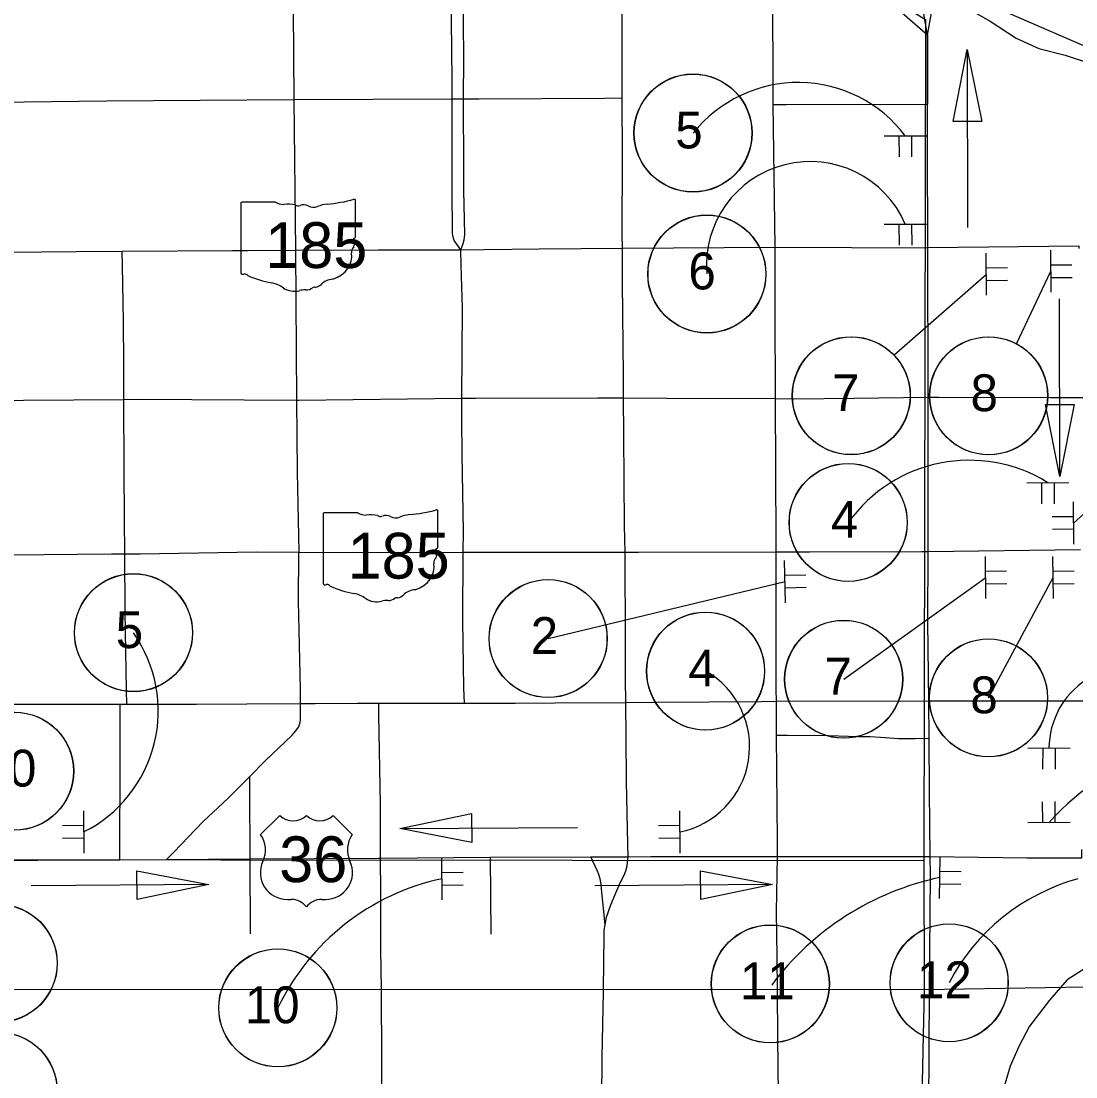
# Model space of a CAD drawing. Extents: x -87 to 2145, y -2128 to 440.
# Drawn here: x 479.1 to 559.3, y 86.9 to 167.1 of the extents above; entities that cross this region are included whole.
import ezdxf

# ---------------------------------------------------------------- set-up
doc = ezdxf.new("R2010")
doc.units = 0
for name, color, linetype in [('BR_P_Gen_Text', 7, 'Continuous'), ('Default', 7, 'Continuous'), ('GM_X_City_Street', 7, 'Continuous'), ('GM_X_County_Road', 7, 'Continuous'), ('GM_X_Major_River', 7, 'Continuous'), ('GM_X_Rail_Line', 7, 'Continuous'), ('GM_X_State_Route', 7, 'Continuous'), ('GM_X_State_Shield', 7, 'Continuous'), ('GM_X_Township', 7, 'Continuous'), ('GM_X_Township_Text', 7, 'Continuous'), ('GM_X_US_Route', 7, 'Continuous'), ('GM_X_US_Shield', 7, 'Continuous'), ('SH_Data', 7, 'Continuous'), ('SH_Masking', 7, 'Continuous'), ('SH_Text', 7, 'Continuous'), ('SN_P_Signs', 7, 'Continuous')]:
    doc.layers.add(name, color=color, linetype=linetype)

msp = doc.modelspace()

# ---------------------------------------------------------------- linework, layer by layer
at = {"layer": 'BR_P_Gen_Text'}
for points in [[(552.127, 159.484), (549.944, 159.481), (551.028, 164.939)], [(556.966, 137.964), (559.148, 137.967), (558.064, 132.509)], [(513.354, 106.889), (513.368, 104.707), (507.905, 105.765)], [(487.938, 100.371), (487.925, 102.554), (493.388, 101.495)], [(530.772, 100.371), (530.759, 102.554), (536.222, 101.495)]]:
    msp.add_lwpolyline(points, close=True, dxfattribs=at)
at = {"layer": 'Default'}
for p, q in [((551.028, 164.939), (551.046, 151.432)), ((545.439, 141.731), (552.479, 147.885)), ((554.757, 142.575), (557.385, 148.1)), ((558.064, 132.509), (558.046, 146.016)), ((559.09, 128.971), (572.077, 140.629)), ((519.184, 120.189), (537.178, 124.517)), ((541.642, 117.095), (552.428, 124.831)), ((552.649, 115.679), (557.546, 124.831)), ((507.905, 105.765), (521.411, 105.846)), ((493.388, 101.495), (479.882, 101.414)), ((536.222, 101.495), (522.715, 101.414))]:
    msp.add_line(p, q, dxfattribs=at)
for points in [[(559.531, 149.996), (548.022, 149.888), (548.006, 157.656), (548.001, 160.793), (547.997, 163.659), (547.993, 166.048), (547.997, 163.659), (548.001, 160.793)], [(467.863, 103.289), (486.624, 103.384), (490.174, 103.405), (496.522, 103.444), (506.289, 103.503), (506.44, 103.504), (514.797, 103.569), (522.43, 103.603), (525.257, 103.616), (526.984, 103.623), (527.769, 103.627), (536.61, 103.633), (547.324, 103.64), (548.21, 103.641), (555.553, 103.525), (559.728, 103.53)]]:
    msp.add_lwpolyline(points, dxfattribs=at)
msp.add_circle((514.369, 131.276), 114.662, dxfattribs=at)
for centre, radius, start, end in [((538.177, 152.238), 10.206, 37.0882, 141.43107), ((539.084, 148.555), 7.882, 23.38567, 184.81058), ((479.252, 114.694), 10.295, 296.66199, 35.23603), ((563.451, 111.846), 6.213, 66.62983, 179.72832), ((527.878, 111.973), 6.608, 281.30768, 60.4278), ((570.366, 94.729), 17.432, 69.82653, 138.8623), ((514.836, 84.374), 17.955, 101.95312, 154.42353), ((553.343, 81.06), 21.425, 101.84468, 143.2936), ((563.608, 86.732), 15.761, 105.35119, 152.39614)]:
    msp.add_arc(centre, radius, start, end, dxfattribs=at)
at = {"layer": 'GM_X_City_Street'}
msp.add_line((514.849, 97.74), (514.797, 103.569), dxfattribs=at)
for points in [[(536.419, 149.929), (536.269, 160.764), (536.271, 163.985), (536.205, 173.502), (536.312, 174.183), (536.418, 174.8), (536.669, 175.787)], [(523.372, 93.333), (523.375, 93.56), (523.425, 97.634), (523.445, 98.026), (523.504, 98.442), (523.621, 99.018), (523.938, 99.96), (524.384, 101.058), (524.672, 101.683), (524.941, 102.2), (525.081, 102.548), (525.175, 102.921), (525.257, 103.616), (525.235, 104.565), (525.122, 109.342), (525.093, 112.687), (525.069, 115.337), (525.055, 117.113), (525.051, 120.528), (525.03, 126.034), (525.018, 126.766), (524.986, 128.777), (524.931, 135.659), (524.895, 138.477), (524.91, 140.164), (524.834, 147.258), (524.817, 149.843), (524.811, 150.896), (524.821, 156.784), (524.809, 161.27), (524.805, 163.343), (524.77, 172.647)], [(512.548, 149.741), (512.028, 150.441), (511.954, 150.692), (511.918, 150.958), (511.914, 151.224), (511.875, 154.082), (511.885, 156.538), (511.879, 160.927), (511.879, 161.204), (511.881, 162.617), (511.813, 169.492)], [(512.548, 149.741), (512.723, 150.219), (512.797, 150.485), (512.841, 150.885), (512.771, 154.266), (512.769, 156.747), (512.748, 160.215), (512.751, 161.207), (512.759, 164.321), (512.708, 169.611)], [(404.58, 160.628), (405.942, 160.637), (420.452, 160.725), (430.723, 160.811), (431.505, 160.812), (442.409, 160.824), (444.367, 160.829), (452.595, 160.847), (456.447, 160.858), (459.729, 160.867), (466.989, 160.891), (467.479, 160.895), (468.054, 160.9), (479.344, 160.97), (485.616, 161.055), (499.854, 161.15), (511.879, 161.204), (512.751, 161.207), (513.92, 161.212), (523.458, 161.264), (524.809, 161.27)], [(536.269, 160.764), (537.265, 160.766), (548.001, 160.793)], [(478.001, 149.553), (483.323, 149.592), (486.808, 149.617), (495.197, 149.677), (496.373, 149.677), (499.971, 149.696), (506.292, 149.73), (511.485, 149.738), (512.548, 149.741), (514.319, 149.746), (518.484, 149.797), (524.817, 149.843), (536.419, 149.929)], [(487.155, 115.207), (487.132, 116.28), (487.03, 122.217), (486.993, 126.631), (486.972, 129.255), (486.962, 133.08), (486.936, 138.367), (486.927, 141.119), (486.913, 144.261), (486.829, 148.53), (486.808, 149.617)], [(512.811, 115.29), (512.78, 116.436), (512.687, 121.54), (512.727, 126.745), (512.739, 128.333), (512.646, 134.178), (512.61, 136.864), (512.621, 138.459), (512.665, 145.324), (512.578, 148.565), (512.548, 149.741)], [(478.093, 138.282), (479.309, 138.296), (486.936, 138.367), (488.12, 138.378), (500.061, 138.309), (500.228, 138.308), (512.621, 138.459), (513.665, 138.47), (522.953, 138.482), (524.895, 138.477), (528.208, 138.467), (536.452, 138.425), (537.845, 138.418), (542.438, 138.459), (548.045, 138.527)], [(548.045, 138.527), (548.862, 138.524), (557.339, 138.496), (559.591, 138.497), (562.849, 138.498), (568.455, 138.533), (570.696, 138.548), (575.838, 138.583), (578.893, 138.603), (581.667, 138.616), (585.879, 138.637), (589.427, 138.654), (602.101, 138.697), (607.242, 138.714), (609.982, 138.681), (610.305, 138.637), (610.462, 138.559), (610.654, 138.361)], [(434.325, 126.294), (437.532, 126.27), (442.932, 126.315), (445.54, 126.335), (450.214, 126.368), (455.031, 126.394), (456.752, 126.403), (464.072, 126.448), (467.852, 126.466), (469.004, 126.472), (473.906, 126.544), (478.265, 126.562), (485.99, 126.624), (486.993, 126.631), (488.165, 126.638), (497.023, 126.771), (500.228, 126.746)], [(500.364, 115.26), (500.343, 116.345), (500.214, 123.03), (500.228, 126.746)], [(486.624, 103.384), (486.628, 104.489), (486.655, 110.058), (486.661, 114.263), (486.663, 115.207)], [(490.174, 103.405), (490.72, 103.972), (492.921, 106.256), (494.852, 108.073), (496.494, 109.722), (497.697, 110.932), (499.685, 112.834), (500.01, 113.19), (500.122, 113.351), (500.218, 113.491), (500.276, 113.669), (500.332, 113.844), (500.343, 114.041), (500.353, 114.238), (500.353, 114.82), (500.364, 115.26)], [(506.511, 93.225), (506.507, 93.547), (506.468, 96.572), (506.463, 100.907), (506.44, 103.504), (506.434, 104.188), (506.436, 107.607), (506.317, 114.384), (506.302, 115.287)], [(548.095, 115.471), (549.335, 115.47), (559.665, 115.462), (571.016, 115.452)], [(536.542, 112.856), (537.355, 112.847), (540.485, 112.815), (542.768, 112.752), (543.636, 112.75), (544.44, 112.696), (545.147, 112.641), (545.799, 112.586), (547.069, 112.608), (548.122, 112.627)], [(496.549, 97.756), (496.522, 103.444), (496.497, 108.825), (496.494, 109.722)], [(523.504, 98.442), (523.235, 101.175), (523.202, 101.496), (523.117, 101.926), (523.016, 102.255), (522.902, 102.57), (522.43, 103.603)], [(536.598, 93.395), (536.584, 96.033), (536.532, 99.432), (536.61, 103.633)], [(506.543, 84.888), (506.541, 88.438), (506.511, 93.225)], [(523.247, 78.07), (523.232, 81.487), (523.253, 84.906), (523.254, 85.101), (523.27, 88.409), (523.372, 93.333)], [(537.205, 18.911), (537.166, 24.697), (537.133, 28.351), (537.119, 31.876), (537.126, 33.945), (537.093, 37.292), (537.067, 42.048), (537.048, 45.658), (537.011, 48.846), (536.994, 50.379), (536.932, 55.896), (536.921, 56.968), (536.92, 60.018), (536.894, 64.447), (536.856, 66.781), (536.848, 67.209), (536.861, 69.069), (536.873, 70.95), (536.848, 78.029), (536.792, 80.564), (536.757, 82.155), (536.691, 85.528), (536.626, 89.891), (536.598, 93.395)]]:
    msp.add_lwpolyline(points, dxfattribs=at)
at = {"layer": 'GM_X_County_Road'}
for p, q in [((547.997, 163.659), (547.993, 166.048)), ((548.001, 160.793), (547.997, 163.659)), ((499.854, 161.15), (499.971, 149.696)), ((499.971, 149.696), (500.061, 138.309)), ((536.419, 149.929), (548.022, 149.888)), ((548.045, 138.527), (548.022, 149.888)), ((548.047, 126.804), (559.625, 126.97)), ((478.331, 115.2), (486.663, 115.207)), ((486.663, 115.207), (487.155, 115.207)), ((506.302, 115.287), (512.811, 115.29)), ((536.52, 115.431), (548.095, 115.471)), ((548.122, 112.627), (548.095, 115.471))]:
    msp.add_line(p, q, dxfattribs=at)
for points in [[(499.788, 172.49), (499.81, 167.955), (499.854, 161.15)], [(547.993, 166.048), (548.423, 168.306), (548.523, 169.251), (548.522, 170.473)], [(547.993, 166.048), (547.556, 168.7), (547.513, 169.356)], [(548.022, 149.888), (548.006, 157.656), (548.001, 160.793)], [(536.452, 138.425), (536.452, 138.544), (536.422, 145.079), (536.419, 149.929)], [(500.061, 138.309), (500.105, 132.83), (500.228, 126.746)], [(536.516, 126.785), (536.517, 127.517), (536.452, 138.425)], [(548.047, 126.804), (548.052, 129.19), (548.051, 135.503), (548.045, 138.527)], [(512.727, 126.745), (516.42, 126.754), (525.018, 126.766)], [(525.018, 126.766), (526.04, 126.767), (536.516, 126.785)], [(536.52, 115.431), (536.512, 116.347), (536.516, 126.785)], [(536.516, 126.785), (539.073, 126.789), (547.55, 126.803), (548.047, 126.804)], [(548.095, 115.471), (548.035, 121.465), (548.047, 126.804)], [(500.228, 126.746), (506.994, 126.733), (512.727, 126.745)], [(487.155, 115.207), (492.451, 115.212), (496.277, 115.236), (500.364, 115.26)], [(500.364, 115.26), (501.475, 115.267), (504.696, 115.287), (506.302, 115.287)], [(512.811, 115.29), (514.213, 115.291), (516.672, 115.29), (519.721, 115.299), (525.069, 115.337)], [(525.069, 115.337), (527.434, 115.354), (535.371, 115.421), (536.52, 115.431)], [(536.542, 112.856), (536.535, 113.796), (536.52, 115.431)], [(536.61, 103.633), (536.602, 104.788), (536.542, 112.856)], [(548.21, 103.641), (548.163, 108.587), (548.122, 112.627)], [(548.155, 93.467), (548.224, 102.205), (548.21, 103.641)], [(547.783, 80.756), (547.808, 80.88), (547.972, 81.869), (548.065, 82.967), (548.098, 84.452), (548.155, 93.467)]]:
    msp.add_lwpolyline(points, dxfattribs=at)
at = {"layer": 'GM_X_Major_River'}
for points in [[(550.614, 168.326), (552.766, 167.103), (554.738, 165.821), (556.475, 165.022), (558.456, 164.522), (560.314, 163.902)], [(560.564, 95.504), (558.624, 94.261), (557.282, 92.712), (555.755, 90.743), (554.955, 89.188), (554.276, 87.692), (553.712, 85.713)]]:
    msp.add_lwpolyline(points, dxfattribs=at)
at = {"layer": 'GM_X_Rail_Line'}
for p in [(547.721, 103.334), (467.423, 93.544)]:
    msp.add_line(p, (547.764, 93.528), dxfattribs=at)
for points in [[(480.006, 240.667), (486.119, 230.754), (496.371, 222.74), (504.189, 208.862), (521.597, 188.849), (531.545, 180.036), (542.205, 170.719), (547.858, 167.243), (547.721, 103.334)], [(467.423, 93.544), (467.566, 103.401), (547.721, 103.334)], [(547.764, 93.528), (578.41, 94.043), (594.716, 93.054), (606.84, 91.92), (617.36, 90.107), (621.067, 89.287)], [(547.764, 93.528), (547.467, 80.629), (546.138, 74.272), (545.93, 67.172), (549.955, 22.276)]]:
    msp.add_lwpolyline(points, dxfattribs=at)
at = {"layer": 'GM_X_State_Route'}
for p, q in [((547.997, 163.659), (547.993, 166.048)), ((548.001, 160.793), (547.997, 163.659))]:
    msp.add_line(p, q, dxfattribs=at)
for points in [[(547.993, 166.048), (539.541, 173.401), (536.669, 175.787), (535.758, 176.544), (533.395, 178.621), (531.52, 180.363), (528.813, 182.802), (526.764, 184.646), (526.092, 185.265), (523.796, 187.377)], [(548.022, 149.888), (548.006, 157.656), (548.001, 160.793)], [(559.532, 149.835), (559.531, 149.996), (548.022, 149.888)]]:
    msp.add_lwpolyline(points, dxfattribs=at)
at = {"layer": 'GM_X_State_Shield'}
for p, q in [((495.828, 153.257), (495.828, 147.973)), ((498.462, 153.348), (495.914, 153.348)), ((504.529, 150.715), (504.529, 153.478)), ((504.528, 150.715), (504.529, 150.715)), ((502.084, 129.656), (502.084, 124.373)), ((504.718, 129.747), (502.17, 129.747)), ((510.785, 127.115), (510.785, 129.878)), ((510.785, 127.115), (510.785, 127.115))]:
    msp.add_line(p, q, dxfattribs=at)
for centre, major_axis, start_param, end_param in [((495.928, 153.268), (0.101, 0), 1.712693, 3.28349), ((499.069, 153.961), (0.978, 0), 4.042523, 4.731795), ((501.43, 160.55), (9.227, 0), 4.814394, 5.042369), ((504.433, 153.49), (0.0969, 0), 6.141152, 7.989035), ((499.393, 150.381), (3.51, 0), 1.404758, 1.657858), ((500.19, 153.295), (0.282, 0), 3.836095, 5.185415), ((500.604, 152.685), (0.586, 0), 0.950623, 2.079405), ((501.361, 153.522), (0.705, 0), 4.081561, 5.145723), ((502.607, 151.734), (1.856, 0), 1.699011, 2.107814), ((504.507, 150.512), (0.15, 0), 1.883978, 3.671073), ((503.553, 150.162), (0.9, 0), 5.934695, 6.695948), ((504.426, 150.704), (0.104, 0), 5.05454, 6.418171), ((501.947, 149.207), (2.308, 0), 5.101752, 6.440018), ((504.876, 149.558), (0.655, 0), 2.387724, 3.262537), ((495.929, 147.962), (0.102, 0), 3.00124, 4.508301), ((495.944, 148.502), (0.776, 0), 4.665946, 4.897461), ((496.103, 147.669), (0.28, 0), 0.519207, 1.627899), ((499.636, 152.415), (6.663, 0), 4.195997, 4.488961), ((497.649, 145.6), (2.085, 0), 0.823519, 1.323587), ((499.904, 147.642), (1.323, 0), 4.026481, 4.996735), ((500.765, 147.247), (0.705, 0), 4.691044, 5.507374), ((501.403, 146.735), (0.198, 0), 1.147584, 2.315152), ((501.318, 147.461), (0.746, 0), 4.937069, 5.64225), ((502.92, 146.49), (1.264, 0), 1.647645, 2.488434), ((500.669, 145.816), (1.087, 0), 1.495662, 1.94098), ((507.686, 136.95), (9.227, 0), 4.814394, 5.042369), ((510.689, 129.89), (0.0969, 0), 6.141152, 7.989035), ((502.184, 129.668), (0.101, 0), 1.712693, 3.28349), ((505.325, 130.361), (0.978, 0), 4.042523, 4.731795), ((505.649, 126.781), (3.51, 0), 1.404758, 1.657858), ((506.446, 129.695), (0.282, 0), 3.836095, 5.185415), ((506.86, 129.084), (0.586, 0), 0.950623, 2.079405), ((507.617, 129.922), (0.705, 0), 4.081561, 5.145723), ((508.863, 128.134), (1.856, 0), 1.699011, 2.107814), ((510.763, 126.912), (0.15, 0), 1.883978, 3.671073), ((509.809, 126.562), (0.9, 0), 5.934695, 6.695948), ((510.682, 127.104), (0.104, 0), 5.05454, 6.418171), ((511.132, 125.958), (0.655, 0), 2.387724, 3.262537), ((508.203, 125.606), (2.308, 0), 5.101752, 6.440018), ((502.185, 124.362), (0.102, 0), 3.00124, 4.508301), ((502.2, 124.902), (0.776, 0), 4.665946, 4.897461), ((502.359, 124.068), (0.28, 0), 0.519207, 1.627899), ((505.892, 128.815), (6.663, 0), 4.195997, 4.488961), ((503.906, 122), (2.085, 0), 0.823519, 1.323587), ((509.176, 122.89), (1.264, 0), 1.647645, 2.488434), ((506.16, 124.042), (1.323, 0), 4.026481, 4.996735), ((506.925, 122.216), (1.087, 0), 1.495662, 1.94098), ((507.022, 123.647), (0.705, 0), 4.691044, 5.507374), ((507.659, 123.135), (0.198, 0), 1.147584, 2.315152), ((507.575, 123.861), (0.746, 0), 4.937069, 5.64225)]:
    msp.add_ellipse(centre, major_axis=major_axis, ratio=0.8, start_param=start_param, end_param=end_param, dxfattribs=at)
at = {"layer": 'GM_X_Township'}
msp.add_lwpolyline([(506.031, 245.634), (506.656, 243.153), (507.187, 233.865), (508.583, 221.396), (509.84, 214.613), (520.709, 200.542), (529.162, 191.623), (529.658, 191.125), (547.48, 171.288), (548.485, 170.558), (549.272, 169.871), (565.351, 162.875), (577.948, 159.71), (583.611, 159.382), (594.838, 156.81), (607.135, 153.09), (615.12, 151.333), (619.257, 149.854), (623.268, 147.954), (625.366, 147.213), (628.128, 145.643)], dxfattribs=at)
at = {"layer": 'GM_X_Township_Text'}
msp.add_lwpolyline([(506.031, 245.634), (506.656, 243.153), (507.187, 233.865), (508.583, 221.396), (509.84, 214.613), (520.709, 200.542), (529.162, 191.623), (529.658, 191.125), (547.48, 171.288), (548.485, 170.558), (549.272, 169.871), (565.351, 162.875), (577.948, 159.71), (583.611, 159.382), (594.838, 156.81), (607.135, 153.09), (615.12, 151.333), (619.257, 149.854), (623.268, 147.954), (625.366, 147.213), (628.128, 145.643)], dxfattribs=at)
at = {"layer": 'GM_X_US_Route'}
for points in [[(467.863, 103.289), (486.624, 103.384), (490.174, 103.405), (496.522, 103.444), (506.289, 103.503), (506.44, 103.504), (514.797, 103.569), (522.43, 103.603), (525.257, 103.616), (526.984, 103.623)], [(526.984, 103.623), (527.769, 103.627), (536.61, 103.633)], [(536.61, 103.633), (547.324, 103.64), (548.21, 103.641)], [(548.21, 103.641), (555.553, 103.525), (559.728, 103.53), (559.723, 104.163)]]:
    msp.add_lwpolyline(points, dxfattribs=at)
at = {"layer": 'GM_X_US_Shield'}
for p, q in [((498.776, 106.755), (497.326, 105.304)), ((504.287, 105.304), (502.836, 106.755)), ((499.356, 100.374), (499.646, 100.374)), ((501.966, 100.374), (502.256, 100.374))]:
    msp.add_line(p, q, dxfattribs=at)
for centre, radius, start, end in [((499.791, 107.79), 1.45, 225.573, 314.427), ((501.821, 107.79), 1.45, 225.573, 314.427), ((495.663, 104.14), 2.03, 334.54712, 35.00093), ((505.95, 104.14), 2.03, 144.99907, 205.45288), ((499.333, 102.404), 2.03, 154.83192, 270.63826), ((502.279, 102.404), 2.03, 269.36174, 25.16808), ((499.646, 98.924), 1.45, 36.8699, 90), ((501.966, 98.924), 1.45, 90, 143.1301)]:
    msp.add_arc(centre, radius, start, end, dxfattribs=at)
at = {"layer": 'SH_Data'}
msp.add_arc((551.184, 122.43), 11.309, 58.12446, 144.40843, dxfattribs=at)
at = {"layer": 'SH_Masking'}
for centre in [(530.197, 158.601), (531.247, 147.887), (542.218, 138.639), (552.666, 138.632), (541.987, 129.011), (487.673, 120.633), (519.184, 120.189), (531.147, 117.716), (541.642, 117.095), (552.649, 115.679), (478.641, 110.109), (477.391, 95.511), (536.067, 93.943), (549.658, 94.027), (498.64, 92.126), (477.391, 85.795)]:
    msp.add_circle(centre, 4.481, dxfattribs=at)
at = {"layer": 'SH_Text'}
for centre in [(530.18, 158.608), (531.23, 147.894), (542.201, 138.647), (552.649, 138.639), (541.97, 129.019), (487.656, 120.64), (519.167, 120.196), (531.13, 117.723), (541.625, 117.102), (552.632, 115.686), (478.624, 110.116), (477.374, 95.518), (536.05, 93.951), (549.641, 94.034), (498.623, 92.133), (477.374, 85.802)]:
    msp.add_circle(centre, 4.481, dxfattribs=at)
at = {"layer": 'SN_P_Signs'}
for p, q in [((544.718, 158.39), (547.918, 158.395)), ((545.838, 158.392), (545.841, 156.792)), ((546.318, 158.392), (546.318, 158.392)), ((546.318, 158.392), (546.318, 158.392)), ((546.798, 158.393), (546.801, 156.793)), ((544.718, 151.68), (547.918, 151.687)), ((545.838, 151.682), (545.842, 150.082)), ((546.318, 151.683), (546.318, 151.683)), ((546.318, 151.683), (546.318, 151.683)), ((546.798, 151.684), (546.802, 150.084)), ((552.494, 146.286), (552.463, 149.485)), ((557.4, 146.5), (557.37, 149.7)), ((557.38, 148.58), (558.98, 148.595)), ((552.474, 148.365), (554.074, 148.381)), ((552.479, 147.885), (552.479, 147.885)), ((552.479, 147.885), (552.479, 147.885)), ((557.385, 148.1), (557.385, 148.1)), ((557.385, 148.1), (557.385, 148.1)), ((557.389, 147.62), (558.989, 147.635)), ((552.483, 147.406), (554.083, 147.421)), ((555.556, 132.03), (558.756, 132.037)), ((556.676, 132.032), (556.679, 130.432)), ((557.156, 132.033), (557.156, 132.033)), ((557.156, 132.033), (557.156, 132.033)), ((557.636, 132.034), (557.639, 130.434)), ((559.067, 130.571), (559.113, 127.371)), ((559.083, 129.451), (557.484, 129.428)), ((559.097, 128.491), (557.497, 128.468)), ((559.09, 128.971), (559.09, 128.971)), ((559.09, 128.971), (559.09, 128.971)), ((537.224, 122.918), (537.132, 126.117)), ((552.451, 123.231), (552.405, 126.43)), ((557.569, 123.231), (557.523, 126.43)), ((552.421, 125.311), (554.021, 125.334)), ((557.539, 125.311), (559.139, 125.334)), ((537.164, 124.997), (538.763, 125.043)), ((537.178, 124.517), (537.178, 124.517)), ((537.178, 124.517), (537.178, 124.517)), ((552.428, 124.831), (552.428, 124.831)), ((552.428, 124.831), (552.428, 124.831)), ((552.435, 124.351), (554.035, 124.374)), ((557.546, 124.831), (557.546, 124.831)), ((557.546, 124.831), (557.546, 124.831)), ((557.553, 124.351), (559.153, 124.374)), ((537.192, 124.037), (538.791, 124.084)), ((555.638, 111.878), (558.838, 111.873)), ((556.758, 111.876), (556.756, 110.276)), ((557.238, 111.875), (557.238, 111.875)), ((557.238, 111.875), (557.238, 111.875)), ((557.718, 111.875), (557.716, 110.275)), ((556.758, 106.193), (556.746, 107.793)), ((557.718, 106.201), (557.706, 107.801)), ((483.863, 107.094), (483.879, 103.894)), ((529.162, 107.094), (529.186, 103.894)), ((483.869, 105.974), (482.269, 105.966)), ((529.17, 105.974), (527.57, 105.961)), ((558.838, 106.209), (555.638, 106.185)), ((557.238, 106.197), (557.238, 106.197)), ((557.238, 106.197), (557.238, 106.197)), ((483.871, 105.494), (483.871, 105.494)), ((483.871, 105.494), (483.871, 105.494)), ((529.174, 105.494), (529.174, 105.494)), ((529.174, 105.494), (529.174, 105.494)), ((483.874, 105.014), (482.274, 105.006)), ((529.178, 105.014), (527.578, 105.001)), ((511.129, 100.34), (511.105, 103.54)), ((548.92, 100.429), (548.971, 103.629)), ((511.113, 102.42), (512.713, 102.433)), ((511.117, 101.94), (511.117, 101.94)), ((511.117, 101.94), (511.117, 101.94)), ((548.946, 102.029), (548.946, 102.029)), ((548.946, 102.029), (548.946, 102.029)), ((548.953, 102.509), (550.553, 102.483)), ((511.121, 101.46), (512.721, 101.473)), ((548.938, 101.549), (550.538, 101.524))]:
    msp.add_line(p, q, dxfattribs=at)

# ---------------------------------------------------------------- texts
at = {"layer": 'GM_X_State_Shield'}
for p in [(497.673, 148.346), (503.929, 124.746)]:
    msp.add_text('185', height=3.4805, dxfattribs=at).set_placement(p)
at = {"layer": 'GM_X_US_Shield'}
msp.add_text('36', height=3.4805, dxfattribs=at).set_placement((498.737, 101.679))
at = {"layer": 'SH_Text'}
for s, p in [('5', (528.838, 157.435)), ('6', (529.834, 146.721)), ('7', (540.748, 137.474)), ('8', (551.277, 137.467)), ('4', (540.661, 127.846)), ('5', (486.314, 119.467)), ('2', (517.85, 119.023)), ('4', (529.821, 116.55)), ('7', (540.171, 115.93)), ('8', (551.26, 114.513)), ('10', (476.123, 108.943)), ('11', (533.744, 92.778)), ('12', (547.206, 92.861)), ('10', (496.121, 90.96))]:
    msp.add_text(s, height=2.8, rotation=360, dxfattribs=at).set_placement(p)

doc.saveas('drawing.dxf')
